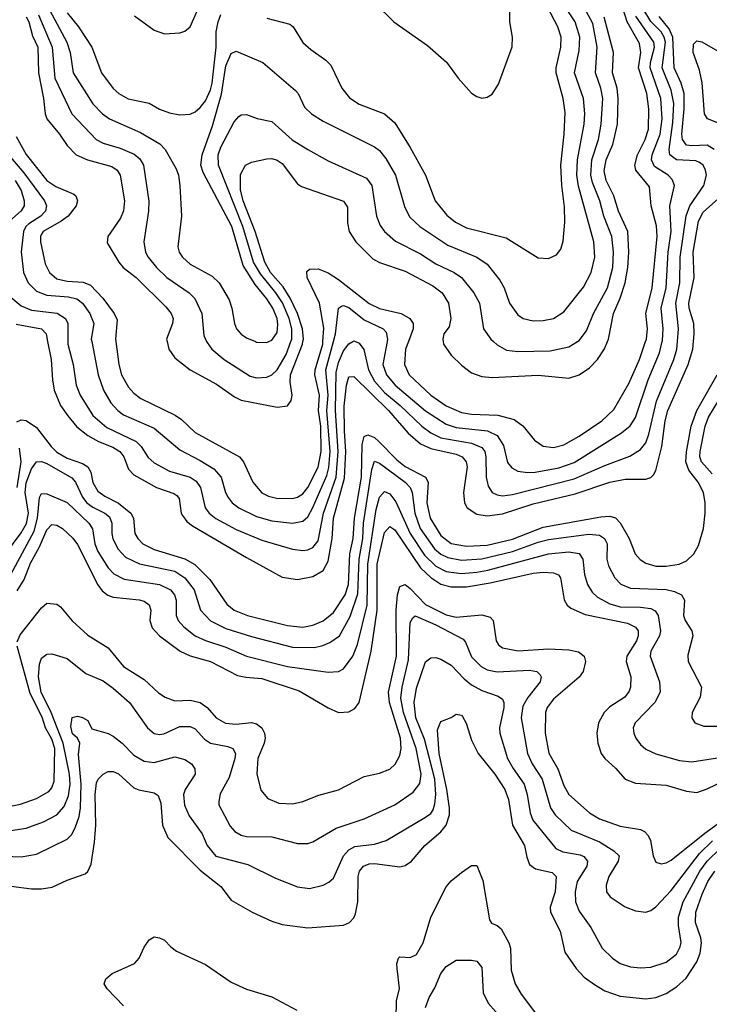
# Model space of a CAD drawing. Header units: inches. Extents: x 1308407 to 1441228, y 959628 to 1036311.
# Tile 405 of 656: x 1375724 to 1378419, y 1017410 to 1021258. Entities that reach past the tile are written whole.
import ezdxf

# ---------------------------------------------------------------- set-up
doc = ezdxf.new("R2010")
doc.units = ezdxf.units.IN
doc.header["$MEASUREMENT"] = 0
doc.layers.add('B3071', color=7, linetype='Continuous')
doc.layers.add('B3072', color=7, linetype='Continuous')

msp = doc.modelspace()

# ---------------------------------------------------------------- linework, layer by layer
at = {"layer": 'B3071', "color": 5}
for points, elevation in [([(1375833.4, 1020000), (1375847.5, 1019930), (1375851.8, 1019850), (1375858.8, 1019810), (1375884, 1019750), (1375912.6, 1019710), (1375947.3, 1019667.3), (1375990, 1019633.2), (1376032.2, 1019610), (1376087.6, 1019587.6), (1376115, 1019570), (1376130.5, 1019550), (1376150, 1019501.7), (1376170, 1019479.1), (1376259.3, 1019430), (1376326.1, 1019406.1), (1376337.9, 1019397.9), (1376346.9, 1019386.9), (1376354.7, 1019330), (1376360, 1019320), (1376377.4, 1019297.4), (1376400, 1019280), (1376610, 1019156.3), (1376750, 1019079.8), (1376810, 1019070.6), (1376870, 1019081.3), (1376910, 1019105.1), (1376930, 1019141.2), (1376944.5, 1019230), (1376950, 1019310), (1376993.7, 1019466.3), (1376998.8, 1019570), (1376992.7, 1019650), (1376992.5, 1019747.5), (1377000.9, 1019830), (1377010, 1019861.7), (1377030, 1019863.6), (1377164.6, 1019730), (1377242.6, 1019642.6), (1377290, 1019600.4), (1377330, 1019582.1), (1377430, 1019559.4), (1377453.1, 1019550), (1377469.1, 1019530), (1377472.5, 1019510), (1377458.8, 1019410), (1377462.6, 1019370), (1377472.8, 1019350), (1377510, 1019325), (1377550, 1019319.2), (1377610, 1019327), (1377730, 1019366.4), (1377895.1, 1019404.9), (1378030, 1019450.4), (1378090, 1019462), (1378170, 1019461.7), (1378190, 1019468.4), (1378200.5, 1019479.5), (1378210, 1019496.5), (1378233.6, 1019590), (1378246, 1019690), (1378256.1, 1019730), (1378336.4, 1019910), (1378354.3, 1019970), (1378357, 1020000)], 3220), ([(1375911.8, 1020000), (1375911.8, 1019990), (1375933.2, 1019910), (1375944.4, 1019830), (1375961.1, 1019790), (1376010, 1019710.8), (1376064.8, 1019664.8), (1376179.5, 1019610), (1376198.7, 1019590), (1376226.8, 1019546.8), (1376250, 1019526.4), (1376310, 1019493.8), (1376389.8, 1019469.8), (1376413.9, 1019453.9), (1376430.1, 1019430), (1376448.5, 1019350), (1376464.1, 1019330), (1376490, 1019308.8), (1376570, 1019265.9), (1376670, 1019223.7), (1376790, 1019188.9), (1376830, 1019183.6), (1376850, 1019186.5), (1376870, 1019195.7), (1376890, 1019221.6), (1376910.8, 1019330), (1376960.9, 1019470), (1376968.4, 1019570), (1376957.9, 1019730), (1376960.4, 1019879.6), (1376970, 1019918.4), (1376990, 1019963.9), (1377010, 1019991.7), (1377025.4, 1020000)], 3240), ([(1376006, 1020000), (1376031, 1019870), (1376052.1, 1019810), (1376080, 1019760), (1376107.6, 1019730), (1376130, 1019714), (1376250, 1019661.8), (1376350, 1019577), (1376430, 1019535.8), (1376482.7, 1019502.7), (1376511.2, 1019470), (1376528.5, 1019410), (1376538.6, 1019390), (1376554.6, 1019370), (1376581, 1019350), (1376650, 1019316), (1376710, 1019299), (1376790, 1019290.6), (1376830, 1019297.7), (1376850, 1019315.6), (1376870, 1019351.3), (1376923.6, 1019476.4), (1376932.7, 1019507.3), (1376937.1, 1019570), (1376924.6, 1019730), (1376929.6, 1019790), (1376920.6, 1019890), (1376949.7, 1020000)], 3260), ([(1376099.8, 1020000), (1376111.9, 1019910), (1376122.2, 1019870), (1376150, 1019821.4), (1376170, 1019798.4), (1376197.2, 1019777.2), (1376332.3, 1019712.3), (1376355.9, 1019695.9), (1376410, 1019644.8), (1376582.6, 1019550), (1376598.8, 1019530), (1376635, 1019450), (1376670, 1019409.5), (1376696, 1019396), (1376727.6, 1019387.6), (1376790, 1019386.2), (1376810, 1019392.2), (1376830, 1019405.4), (1376850, 1019430.1), (1376890.8, 1019509.2), (1376902.1, 1019570), (1376900.8, 1019670), (1376891.8, 1019730), (1376895.2, 1019790), (1376877.8, 1019870), (1376878.8, 1019890), (1376908.5, 1019990), (1376909.1, 1020000)], 3280), ([(1376300, 1020000), (1376307.3, 1019970), (1376330, 1019936.9), (1376390.2, 1019890), (1376493.3, 1019833.3), (1376563.9, 1019783.9), (1376590, 1019771.6), (1376730, 1019743.5), (1376770, 1019749.2), (1376785.5, 1019770), (1376788.5, 1019790), (1376781.1, 1019841.1), (1376782.2, 1019870), (1376829.3, 1019990), (1376831, 1020000)], 3320), ([(1376454.5, 1020000), (1376456.2, 1019996.2), (1376475.2, 1019970), (1376522.6, 1019930), (1376625.2, 1019865.2), (1376650, 1019857.9), (1376690, 1019861.2), (1376710, 1019870.1), (1376730, 1019890.1), (1376765, 1019950), (1376783.2, 1020000)], 3340), ([(1376645.7, 1020000), (1376650, 1019998.3), (1376690, 1019996.3), (1376698.2, 1020000)], 3360), ([(1377036.1, 1020000), (1377050, 1019994.3), (1377068.4, 1019968.4), (1377086.9, 1019890), (1377110, 1019845.3), (1377150, 1019801.6), (1377210.8, 1019750.8), (1377295.2, 1019670), (1377330, 1019643.9), (1377370, 1019623.4), (1377490, 1019602.7), (1377530, 1019586.6), (1377541.5, 1019570), (1377545.9, 1019550), (1377546.8, 1019470), (1377555.2, 1019435.2), (1377570.1, 1019410.1), (1377590, 1019400.6), (1377610, 1019397.8), (1377650, 1019401.9), (1377890, 1019463.6), (1378010, 1019516.2), (1378108.1, 1019551.9), (1378150, 1019578.5), (1378170, 1019604.8), (1378182.3, 1019637.7), (1378212.5, 1019767.5), (1378279.3, 1019930), (1378291.5, 1019970), (1378294, 1020000)], 3240), ([(1377159.9, 1020000), (1377143.2, 1019910), (1377157.2, 1019870), (1377191.8, 1019830), (1377310, 1019729.4), (1377390, 1019677.4), (1377430, 1019664.7), (1377551.4, 1019651.4), (1377590, 1019633.1), (1377614, 1019594), (1377630, 1019528), (1377646.9, 1019506.9), (1377670, 1019494.2), (1377707.9, 1019487.9), (1377738.4, 1019490), (1377830, 1019506.7), (1377890, 1019527.7), (1378076, 1019644), (1378108.7, 1019671.3), (1378130, 1019702.7), (1378179.1, 1019850), (1378223.6, 1019956.4), (1378234.3, 1020000)], 3260), ([(1377243, 1020000), (1377231.8, 1019970), (1377227.3, 1019910), (1377246.5, 1019870), (1377331.2, 1019790), (1377390, 1019748.6), (1377450, 1019723.3), (1377490, 1019715.7), (1377591.9, 1019711.9), (1377655.7, 1019695.7), (1377690.1, 1019670.1), (1377735.1, 1019615.1), (1377770, 1019591.7), (1377810, 1019586.6), (1377850, 1019596.4), (1377910.3, 1019630.3), (1377998, 1019690), (1378045.4, 1019734.6), (1378104.3, 1019835.7), (1378146.1, 1019930), (1378169.8, 1020000)], 3280), ([(1377378.5, 1020000), (1377380.2, 1019990), (1377410, 1019947), (1377450, 1019908.1), (1377490, 1019878.4), (1377530, 1019863.6), (1377570, 1019859.4), (1377750, 1019868.3), (1377870, 1019856.6), (1377910, 1019870.1), (1377950, 1019897), (1377982, 1019930), (1378008.9, 1019971.1), (1378020.6, 1020000)], 3320), ([(1377575.8, 1020000), (1377590, 1019987.3), (1377626.5, 1019966.5), (1377670, 1019960.7), (1377796.3, 1019963.7), (1377870, 1019979), (1377903.1, 1020000)], 3340), ([(1375713.4, 1019686.6), (1375730, 1019694.7), (1375750, 1019691.3), (1375790, 1019664.1), (1375847.3, 1019590), (1375870, 1019567.4), (1375910, 1019543.9), (1375970, 1019523.6), (1375990.5, 1019510.5), (1376001.6, 1019490), (1376010, 1019449.3), (1376030, 1019415.7), (1376056.3, 1019396.3), (1376110, 1019368.7), (1376158.4, 1019330), (1376169.2, 1019310), (1376174.2, 1019250), (1376185.5, 1019230), (1376206, 1019210), (1376250, 1019187.4), (1376370, 1019151), (1376408.9, 1019128.9), (1376467.2, 1019070), (1376533.3, 1018973.3), (1376562.7, 1018950), (1376614.6, 1018930), (1376770, 1018890.5), (1376830, 1018883.7), (1376870, 1018891.8), (1376910, 1018908.7), (1376950, 1018940.6), (1376996, 1019010), (1377009.4, 1019050.6), (1377014.4, 1019170), (1377026.9, 1019230), (1377031.7, 1019310), (1377060, 1019470), (1377062.4, 1019597.6), (1377070, 1019629.4), (1377084.3, 1019635.7), (1377110, 1019624.5), (1377127.5, 1019610), (1377197.7, 1019537.7), (1377230, 1019511.6), (1377309.8, 1019469.8), (1377320.1, 1019450), (1377315.1, 1019370), (1377327.7, 1019310), (1377370, 1019241.5), (1377410, 1019210.8), (1377470, 1019199.8), (1377550, 1019204.4), (1377650, 1019227.5), (1377770, 1019274.8), (1377994.8, 1019314.8), (1378030, 1019317.5), (1378051.5, 1019311.5), (1378070, 1019291.6), (1378105.8, 1019230), (1378128.8, 1019170), (1378148.1, 1019148.1), (1378170, 1019134.1), (1378210, 1019122.9), (1378250, 1019122.1), (1378300.7, 1019130), (1378330, 1019143.2), (1378357.8, 1019170), (1378376.3, 1019203.7), (1378396.3, 1019270), (1378402.9, 1019330), (1378402.6, 1019370), (1378395.5, 1019410), (1378374.8, 1019450), (1378338, 1019498), (1378327.3, 1019530), (1378329.7, 1019569.7), (1378347.2, 1019670), (1378370.2, 1019730), (1378449, 1019870)], 3180), ([(1378430, 1019483.5), (1378387.6, 1019530), (1378381.5, 1019550), (1378382.3, 1019570), (1378402.3, 1019670), (1378414.8, 1019705.2), (1378504.4, 1019850)], 3160), ([(1375714.7, 1019430), (1375730, 1019530), (1375723.1, 1019583.1)], 3180), ([(1375670, 1019172), (1375730, 1019252.3), (1375750.6, 1019289.4), (1375758.7, 1019330), (1375745.6, 1019410), (1375750, 1019447.6), (1375770, 1019502.7), (1375790, 1019529.5), (1375810, 1019531.8), (1375830, 1019523.3), (1375927.6, 1019467.6), (1375942.9, 1019450), (1375970, 1019391.3), (1375987.1, 1019370), (1376010, 1019352.5), (1376056.4, 1019330), (1376074.5, 1019314.5), (1376084.5, 1019290), (1376084.1, 1019250), (1376088.8, 1019228.8), (1376109.2, 1019189.2), (1376138, 1019158), (1376191.8, 1019131.8), (1376330, 1019102.3), (1376370, 1019076.1), (1376406.4, 1019030), (1376430.7, 1018950), (1376469.2, 1018909.2), (1376530, 1018878.8), (1376630, 1018847.2), (1376790, 1018805.9), (1376875.5, 1018804.5), (1376908.4, 1018811.6), (1376936.4, 1018823.6), (1376973.8, 1018850), (1377015, 1018925), (1377045.3, 1019014.7), (1377050, 1019150), (1377064.6, 1019230), (1377067.7, 1019290), (1377099.7, 1019500.3), (1377110, 1019532.1), (1377130, 1019525.4), (1377230.1, 1019450), (1377249.6, 1019430), (1377257.6, 1019410), (1377267.5, 1019330), (1377289.3, 1019270), (1377345.1, 1019190), (1377370, 1019169.1), (1377396.7, 1019156.7), (1377450, 1019145.6), (1377530, 1019151.4), (1377650, 1019179.2), (1377750, 1019216.7), (1377790, 1019227), (1377947.9, 1019247.9), (1377990, 1019243.9), (1378009.4, 1019230), (1378018.9, 1019210), (1378018.7, 1019150), (1378024.2, 1019124.2), (1378050, 1019076.5), (1378072.4, 1019052.4), (1378110, 1019036.8), (1378250.5, 1019030.5), (1378283.1, 1019023.1), (1378310.2, 1019010), (1378322, 1018990), (1378317.1, 1018930), (1378323.8, 1018910), (1378350.2, 1018870), (1378354.7, 1018850), (1378334.3, 1018774.3), (1378336.1, 1018750), (1378387.4, 1018650), (1378383.1, 1018610), (1378351.8, 1018550), (1378350.4, 1018530), (1378361.6, 1018510), (1378396.5, 1018496.5), (1378450, 1018496.9)], 3160), ([(1375690.2, 1019089.8), (1375780.6, 1019259.4), (1375793.4, 1019310), (1375801.6, 1019390), (1375810, 1019406.9), (1375830, 1019405), (1375910, 1019371.2), (1375993.9, 1019290), (1376008.6, 1019268.6), (1376017.5, 1019210), (1376030, 1019179.5), (1376070, 1019115.3), (1376092.2, 1019092.2), (1376132.1, 1019072), (1376270.1, 1019050.1), (1376313.5, 1019030), (1376329.6, 1019010), (1376336.1, 1018990), (1376335, 1018930), (1376343.8, 1018910), (1376365.2, 1018885.2), (1376409.5, 1018849.5), (1376450, 1018831.3), (1376530, 1018805.8), (1376610, 1018770.9), (1376770, 1018730.8), (1376930, 1018708.4), (1376969.3, 1018710.7), (1376990, 1018721.7), (1377025.6, 1018770), (1377043.8, 1018816.2), (1377081.9, 1018970), (1377083.9, 1019130), (1377116.7, 1019343.3), (1377130, 1019391.7), (1377150, 1019413.6), (1377170, 1019405.3), (1377193.3, 1019373.3), (1377250.3, 1019250), (1377305.4, 1019165.4), (1377350, 1019122), (1377390, 1019101.5), (1377450, 1019093.7), (1377510, 1019098.2), (1377553.7, 1019106.3), (1377790.1, 1019170.1), (1377870, 1019177.9), (1377910, 1019171.2), (1377924.6, 1019150), (1377931, 1019090), (1377942.7, 1019050), (1377960.8, 1019020.8), (1377981.6, 1019001.6), (1378030, 1018974.7), (1378070, 1018962.9), (1378150, 1018962.1), (1378190, 1018956.8), (1378207.5, 1018947.5), (1378219, 1018930), (1378228.4, 1018870), (1378224, 1018850), (1378189.6, 1018790), (1378187.5, 1018770), (1378224.2, 1018670), (1378226.5, 1018630), (1378205.3, 1018590), (1378128.3, 1018510), (1378121.2, 1018490), (1378123.2, 1018470), (1378131.3, 1018450), (1378150, 1018425.3), (1378170, 1018407.2), (1378209.5, 1018389.5), (1378302.6, 1018362.6), (1378350, 1018358), (1378450, 1018373.8)], 3140), ([(1375714.2, 1019025.8), (1375741.7, 1019070), (1375766.4, 1019133.6), (1375801.6, 1019198.4), (1375830, 1019263.7), (1375850, 1019284.5), (1375870, 1019282.3), (1375892, 1019270), (1375932, 1019232), (1375950, 1019207.6), (1376029.3, 1019049.3), (1376046.5, 1019026.5), (1376069, 1019009), (1376090, 1019001.5), (1376191.3, 1018991.3), (1376210, 1018985.2), (1376230, 1018971.5), (1376236.4, 1018950), (1376232.7, 1018910), (1376241.6, 1018881.6), (1376270.9, 1018850), (1376351.7, 1018790), (1376390, 1018771.3), (1376470.1, 1018750.1), (1376575.6, 1018695.6), (1376607.9, 1018687.9), (1376670, 1018683.4), (1376815.6, 1018635.6), (1376930, 1018568.4), (1376970, 1018550.2), (1377010, 1018552.8), (1377033.9, 1018566.1), (1377050.8, 1018589.2), (1377096.8, 1018790), (1377121.4, 1018950), (1377121.2, 1019130), (1377150, 1019254.4), (1377170, 1019277.2), (1377190, 1019264.5), (1377290, 1019115.9), (1377330, 1019077.9), (1377370, 1019052.3), (1377410, 1019041.9), (1377470, 1019041.7), (1377562.6, 1019057.4), (1377730, 1019095.3), (1377770, 1019099.1), (1377810, 1019096.4), (1377829, 1019089), (1377836.9, 1019076.9), (1377851, 1018991), (1377863.2, 1018970), (1377877.6, 1018957.6), (1377933.9, 1018933.9), (1378098.9, 1018898.9), (1378130, 1018884), (1378140.1, 1018870), (1378140.7, 1018850), (1378134.1, 1018830), (1378096.9, 1018770), (1378093.7, 1018750), (1378111.5, 1018690), (1378110.6, 1018650), (1378105.8, 1018634.2), (1378088.6, 1018610), (1378030, 1018572.6), (1378007.7, 1018550), (1377986.1, 1018510), (1377979.3, 1018470), (1377983.5, 1018430), (1377996.1, 1018390), (1378010.2, 1018370), (1378052.3, 1018332.3), (1378090.2, 1018290), (1378130, 1018274.4), (1378250, 1018266.7), (1378330, 1018242.4), (1378370, 1018237.9), (1378410, 1018252.5), (1378510, 1018300.8)], 3120), ([(1375713.8, 1018826.2), (1375726, 1018854), (1375810, 1018959), (1375830, 1018978), (1375870, 1018973.2), (1375883.4, 1018963.4), (1375928.9, 1018908.9), (1375990, 1018852.5), (1376070, 1018802.5), (1376130, 1018730.1), (1376210, 1018679.8), (1376267.1, 1018627.1), (1376292.4, 1018610), (1376330, 1018595.5), (1376390, 1018598.7), (1376429.7, 1018589.7), (1376457, 1018570), (1376491.8, 1018530), (1376528.9, 1018508.9), (1376570, 1018505.3), (1376630, 1018511.6), (1376650, 1018506.3), (1376670, 1018490.2), (1376680.4, 1018470), (1376683.1, 1018450), (1376679.4, 1018430), (1376655, 1018370), (1376650.7, 1018310.7), (1376666.3, 1018246.3), (1376694.3, 1018214.3), (1376736.6, 1018196.6), (1376790, 1018193.4), (1376830, 1018202), (1376892.6, 1018227.4), (1376970, 1018248.8), (1377070, 1018300.5), (1377130, 1018312.9), (1377170, 1018329.4), (1377191.7, 1018348.3), (1377210, 1018382), (1377215, 1018410), (1377212.1, 1018450), (1377168.9, 1018590), (1377165.6, 1018630), (1377196.5, 1018770), (1377195.3, 1018950), (1377200.9, 1019010), (1377210, 1019042.3), (1377230, 1019050.1), (1377250, 1019035.6), (1377310, 1018973), (1377390, 1018932.6), (1377430, 1018922.5), (1377530, 1018932), (1377563, 1018923), (1377574.7, 1018910), (1377585.7, 1018830), (1377594.4, 1018814.4), (1377610, 1018802.7), (1377671.4, 1018791.4), (1377790, 1018799), (1377870, 1018795.8), (1377907.6, 1018787.6), (1377930, 1018770.2), (1377934.6, 1018750), (1377925.5, 1018710), (1377910, 1018688.6), (1377810, 1018601.9), (1377785.7, 1018570), (1377778, 1018550), (1377776.7, 1018470), (1377791.4, 1018391.4), (1377827.2, 1018330), (1377850, 1018265.5), (1377870, 1018229.4), (1377950, 1018158.4), (1377990, 1018135.2), (1378070, 1018106.5), (1378150, 1018093.2), (1378165.6, 1018085.6), (1378179.5, 1018070), (1378188.4, 1018050), (1378199, 1017990), (1378210, 1017966), (1378230, 1017959.3), (1378250, 1017963), (1378270, 1017973.4), (1378401, 1018079), (1378510, 1018158.8)], 3080), ([(1375655.9, 1018084.1), (1375750, 1018098.3), (1375817.1, 1018122.9), (1375870, 1018150.7), (1375897.5, 1018182.5), (1375914.9, 1018225.1), (1375921.4, 1018270), (1375918.6, 1018310), (1375893.5, 1018430), (1375846.9, 1018550), (1375808.8, 1018630), (1375797.2, 1018690), (1375801.2, 1018738.8), (1375810, 1018763.1), (1375830, 1018778.2), (1375850, 1018779.7), (1375910, 1018761.1), (1375983.3, 1018703.3), (1376050, 1018674.4), (1376090, 1018646), (1376153.9, 1018590), (1376223.2, 1018490), (1376250, 1018468.7), (1376270, 1018464.5), (1376287.4, 1018467.4), (1376350, 1018495.7), (1376390, 1018496.3), (1376410, 1018486.8), (1376445.9, 1018445.9), (1376470, 1018430.5), (1376537.7, 1018417.7), (1376556.9, 1018410), (1376567.4, 1018390), (1376564.6, 1018370), (1376543.1, 1018296.9), (1376507.6, 1018232.4), (1376502.1, 1018202.1), (1376502.7, 1018190), (1376546.7, 1018106.7), (1376564.7, 1018084.7), (1376590, 1018070.9), (1376610, 1018066.1), (1376710, 1018064.1), (1376810, 1018038.4), (1376850, 1018038.9), (1376870, 1018045.6), (1376961.1, 1018098.9), (1377070, 1018134.8), (1377190, 1018189.5), (1377261.3, 1018238.7), (1377287.5, 1018272.5), (1377293.1, 1018310), (1377273.7, 1018410), (1377223.2, 1018550), (1377213.6, 1018606.4), (1377219, 1018650), (1377243.5, 1018756.5), (1377250, 1018902.4), (1377259.9, 1018920.1), (1377270, 1018927.9), (1377350, 1018893.2), (1377456.4, 1018836.4), (1377465.8, 1018825.8), (1377490, 1018768.1), (1377527, 1018730), (1377550, 1018717.1), (1377590, 1018708.9), (1377716.1, 1018716.1), (1377744.4, 1018710), (1377757.7, 1018697.7), (1377762.2, 1018690), (1377758, 1018670), (1377710, 1018609.2), (1377690, 1018574.6), (1377684.1, 1018530), (1377708.4, 1018390), (1377726.2, 1018350), (1377765.9, 1018290), (1377797.7, 1018177.7), (1377815.8, 1018150), (1377879.3, 1018090), (1377990, 1018044.8), (1378045.2, 1018010), (1378065.8, 1017990), (1378062.8, 1017970), (1378026.5, 1017910), (1378015.2, 1017875.2), (1378017.5, 1017850), (1378031.3, 1017830), (1378090, 1017791), (1378130, 1017775.2), (1378170, 1017770.2), (1378190, 1017776.2), (1378210, 1017791.1), (1378270, 1017854.7), (1378380.1, 1017999.9), (1378431.3, 1018048.7)], 3060), ([(1375650, 1018177.1), (1375727.5, 1018192.5), (1375790, 1018213.8), (1375837.8, 1018242.2), (1375850, 1018255.8), (1375858.4, 1018281.6), (1375861.1, 1018410), (1375850, 1018446.7), (1375825.1, 1018490), (1375811.7, 1018531.7), (1375765.2, 1018625.2), (1375714.8, 1018810)], 3080), ([(1375567.6, 1017992.4), (1375730, 1017986.4), (1375790, 1017996.6), (1375910, 1018054.8), (1375927.2, 1018072.8), (1375940.9, 1018099.1), (1375956.1, 1018143.9), (1375961.6, 1018178.4), (1375964.3, 1018270), (1375953.9, 1018386.1), (1375959.2, 1018430), (1375949.5, 1018449.5), (1375930, 1018467.5), (1375923.7, 1018496.3), (1375929, 1018531), (1375950, 1018535.6), (1375970, 1018531.4), (1375990, 1018518.7), (1376006.2, 1018486.2), (1376070, 1018468.7), (1376090, 1018457.7), (1376124.8, 1018430), (1376170, 1018384.1), (1376210, 1018359.6), (1376250, 1018354.5), (1376330, 1018377.4), (1376370, 1018366.4), (1376395.7, 1018350), (1376408.9, 1018330), (1376410.1, 1018310), (1376371, 1018250), (1376364.9, 1018230), (1376367.9, 1018187.9), (1376386.2, 1018146.2), (1376436.6, 1018076.6), (1376457, 1018030), (1376490, 1017988.3), (1376616.2, 1017956.2), (1376723.2, 1017903.2), (1376810, 1017868.5), (1376856.9, 1017863.1), (1376910, 1017875.2), (1376932.6, 1017887.4), (1376950, 1017903.6), (1376989.4, 1017990), (1377010, 1018013.8), (1377033.9, 1018026.1), (1377110, 1018036), (1377155.6, 1018050), (1377310, 1018141.3), (1377330, 1018156.3), (1377339.1, 1018170), (1377346.5, 1018193.5), (1377349.9, 1018230.1), (1377346.3, 1018290), (1377306.1, 1018446.1), (1377272.5, 1018530), (1377265.1, 1018590), (1377274.9, 1018645.1), (1377310, 1018748.1), (1377330, 1018763.8), (1377350, 1018765), (1377370, 1018758.8), (1377410, 1018736), (1377461.4, 1018681.4), (1377490, 1018658.7), (1377530, 1018636.5), (1377594.2, 1018614.2), (1377610, 1018603.1), (1377615.4, 1018590), (1377615.7, 1018570), (1377598.5, 1018490), (1377600.3, 1018470), (1377630.5, 1018370), (1377651.7, 1018331.7), (1377695.2, 1018270), (1377707, 1018230), (1377718.4, 1018158.4), (1377728.7, 1018130), (1377818.7, 1018018.7), (1377846.5, 1018006.5), (1377914.4, 1017994.4), (1377927.9, 1017987.9), (1377942, 1017970), (1377939.5, 1017950), (1377902, 1017890), (1377894.4, 1017850), (1377895.5, 1017810), (1377910, 1017773.6), (1377955.4, 1017710), (1378000.2, 1017630), (1378040.3, 1017590), (1378070.3, 1017570), (1378110, 1017556.1), (1378150, 1017551.9), (1378190, 1017554.7), (1378250, 1017574.5), (1378290, 1017606.3), (1378304.9, 1017635.1), (1378308.7, 1017651.3), (1378297.6, 1017717.6), (1378297.6, 1017750), (1378316.8, 1017810), (1378381.5, 1017930), (1378410.2, 1017970), (1378461.5, 1018018.5)], 3040), ([(1375610, 1017881.5), (1375770, 1017860.9), (1375810, 1017860.9), (1375851.7, 1017868.3), (1375910, 1017895.2), (1375979.9, 1017920.1), (1375990.5, 1017929.5), (1376002.9, 1017957.1), (1376016.7, 1018043.3), (1376021.2, 1018110), (1376019.1, 1018230), (1376025, 1018275), (1376030.5, 1018289.5), (1376050, 1018309.1), (1376070, 1018319.7), (1376090, 1018319.8), (1376110, 1018310.1), (1376170, 1018256.3), (1376190, 1018247.8), (1376250, 1018236.9), (1376265.7, 1018225.7), (1376275.9, 1018195.9), (1376282, 1018110), (1376302.4, 1018062.4), (1376430, 1017934.1), (1376510, 1017870.2), (1376550, 1017816.9), (1376632.2, 1017770), (1376710, 1017735.2), (1376750, 1017722.5), (1376850, 1017708.8), (1376990, 1017719.3), (1377013.3, 1017730), (1377030, 1017747.8), (1377036.6, 1017763.4), (1377045.5, 1017810), (1377047.1, 1017910), (1377051.7, 1017930), (1377067, 1017950), (1377090, 1017958.9), (1377110, 1017960.8), (1377210, 1017947.4), (1377230, 1017953), (1377254.6, 1017970), (1377307.2, 1018030), (1377370, 1018083.4), (1377390.6, 1018110), (1377403.3, 1018150), (1377403.2, 1018176.8), (1377392.5, 1018250), (1377362.6, 1018390), (1377356.8, 1018483.2), (1377370, 1018514.9), (1377410, 1018530.3), (1377430, 1018543.6), (1377450, 1018539.5), (1377454.5, 1018534.5), (1377468.1, 1018508.1), (1377490, 1018442.6), (1377515.7, 1018390), (1377580.1, 1018310), (1377619.7, 1018250), (1377633.8, 1018210), (1377650.1, 1018110), (1377696.6, 1018030), (1377705, 1017985), (1377716.3, 1017956.3), (1377738.9, 1017938.9), (1377805.2, 1017925.2), (1377820.8, 1017910), (1377816.3, 1017850), (1377796.6, 1017790), (1377797.5, 1017770), (1377836.2, 1017696.2), (1377854.1, 1017614.1), (1377898.6, 1017550), (1377930, 1017515.8), (1377970, 1017486.8), (1378010, 1017463), (1378070, 1017442), (1378170, 1017430.8), (1378210, 1017436.3), (1378250, 1017452.8), (1378290, 1017478.9), (1378327.7, 1017512.3), (1378370, 1017575.4), (1378382.7, 1017610), (1378388.6, 1017650), (1378385.9, 1017670), (1378364.3, 1017730), (1378365.8, 1017770), (1378390, 1017840.9), (1378412.9, 1017890), (1378439.9, 1017930)], 3020), ([(1377194, 1017286), (1377196.5, 1017423.5), (1377208.6, 1017471.4), (1377198.4, 1017550), (1377198.3, 1017570), (1377204.8, 1017590), (1377210, 1017595.5), (1377250, 1017592.6), (1377275.1, 1017604.9), (1377300.6, 1017650), (1377330.9, 1017750), (1377390, 1017869.1), (1377410, 1017892.2), (1377450, 1017924.9), (1377490, 1017952.2), (1377510, 1017952.7), (1377534.3, 1017894.3), (1377560, 1017740), (1377567.1, 1017727.1), (1377590, 1017718), (1377605.4, 1017705.4), (1377635, 1017650), (1377641.8, 1017630), (1377643.9, 1017543.9), (1377660.1, 1017490), (1377683.7, 1017450), (1377744, 1017370)], 2980), ([(1376130, 1017403.7), (1376066, 1017470), (1376054.5, 1017490), (1376061.2, 1017510), (1376085.2, 1017530), (1376173.3, 1017570), (1376191.1, 1017590), (1376210, 1017633.4), (1376230, 1017662.4), (1376250, 1017673.7), (1376270, 1017670.3), (1376290, 1017660.3), (1376314.3, 1017634.3), (1376337.5, 1017617.5), (1376450, 1017566), (1376550, 1017497), (1376610, 1017468.6), (1376710, 1017438.6), (1376807.5, 1017387.5)], 2980), ([(1377310, 1017397.3), (1377324, 1017436), (1377345.9, 1017474.1), (1377370, 1017530.4), (1377390, 1017558.4), (1377430, 1017583), (1377490, 1017582.4), (1377510, 1017578.4), (1377530, 1017554), (1377535.1, 1017455.1), (1377554.4, 1017414.4), (1377704.8, 1017244.8)], 2960)]:
    msp.add_lwpolyline(points, dxfattribs=dict(at, elevation=elevation))
at = {"layer": 'B3072', "color": 5}
for points, elevation in [([(1377110, 1021324.2), (1377186.3, 1021250), (1377317.6, 1021157.6), (1377392.4, 1021092.4), (1377437.6, 1021030), (1377490, 1020970.7), (1377510, 1020957.3), (1377530, 1020950.8), (1377550, 1020954.8), (1377570, 1020966.8), (1377594.6, 1021005.4), (1377648.5, 1021151.5), (1377649.9, 1021190), (1377639.6, 1021250), (1377640.6, 1021370)], 3420), ([(1378169.8, 1020000), (1378173.2, 1020010), (1378177.2, 1020050), (1378170.5, 1020110), (1378195.7, 1020210), (1378214.9, 1020410), (1378212.3, 1020452.3), (1378191.3, 1020530), (1378184.9, 1020604.9), (1378132.1, 1020670), (1378127.5, 1020690), (1378137.7, 1020730), (1378167.9, 1020790), (1378181.2, 1020830), (1378182.8, 1020910), (1378174.2, 1020970), (1378142.2, 1021070), (1378151, 1021130), (1378145.3, 1021165.3), (1378098.2, 1021250), (1378053.6, 1021390)], 3280), ([(1375822.2, 1021330), (1375908.7, 1021170), (1375921.2, 1021130), (1375932.6, 1021050), (1376009.5, 1020929.5), (1376048.1, 1020890), (1376075, 1020870), (1376196.8, 1020816.8), (1376272.2, 1020772.2), (1376292.4, 1020750), (1376335, 1020675), (1376344.5, 1020650), (1376350.2, 1020610.2), (1376356.8, 1020490), (1376342, 1020370), (1376347.9, 1020350), (1376360.6, 1020330), (1376390, 1020302.6), (1376475.9, 1020255.9), (1376503.5, 1020230), (1376542.7, 1020162.7), (1376553.7, 1020130), (1376563, 1020070), (1376571.9, 1020050), (1376589.2, 1020029.2), (1376610, 1020014.2), (1376645.7, 1020000)], 3360), ([(1376172.8, 1021272.8), (1376250, 1021216.6), (1376290, 1021203.2), (1376350, 1021206.7), (1376370, 1021212.8), (1376390, 1021230.2), (1376438.6, 1021341.4)], 3420), ([(1376698.2, 1020000), (1376710, 1020005.4), (1376730, 1020035.3), (1376733.1, 1020066.9), (1376729.9, 1020090), (1376712.8, 1020130), (1376690, 1020166.6), (1376643.6, 1020223.6), (1376596.8, 1020296.8), (1376552.7, 1020450), (1376440.7, 1020660.7), (1376432, 1020690), (1376437.5, 1020730), (1376477.3, 1020842.7), (1376512.5, 1020967.5), (1376530, 1021077.6), (1376550, 1021125.8), (1376570, 1021134.7), (1376674, 1021090), (1376801.8, 1020981.8), (1376811.9, 1020970), (1376836.6, 1020916.6), (1376864, 1020890), (1376910, 1020861.2), (1377110, 1020761.4), (1377130, 1020746.4), (1377155.3, 1020715.3), (1377192.4, 1020650), (1377228.1, 1020528.1), (1377247.1, 1020487.1), (1377287.6, 1020450), (1377396.6, 1020376.6), (1377510.1, 1020330.1), (1377550, 1020302), (1377600, 1020240), (1377616.6, 1020210), (1377637.8, 1020150), (1377670, 1020104.7), (1377690.8, 1020090.8), (1377730, 1020081.7), (1377770, 1020082.2), (1377809.4, 1020090), (1377850, 1020116.2), (1377927.6, 1020212.4), (1377957.1, 1020270), (1377970.7, 1020329.3), (1377967.6, 1020390), (1377907.5, 1020607.4), (1377901.4, 1020650), (1377903.2, 1020710), (1377929.2, 1020850), (1377932.7, 1020890), (1377927.6, 1020950), (1377892, 1021050), (1377910, 1021138), (1377912.7, 1021190), (1377893.9, 1021250), (1377837.1, 1021337.1)], 3360), ([(1375910, 1021285), (1375953.7, 1021230), (1376005.9, 1021150), (1376044.5, 1021050), (1376089.3, 1020989.3), (1376111.2, 1020970), (1376148.4, 1020948.4), (1376230, 1020931.4), (1376270, 1020908.7), (1376310, 1020894.3), (1376350, 1020886.5), (1376390, 1020889.2), (1376410, 1020898), (1376430, 1020914.8), (1376450, 1020940.5), (1376470, 1020983.5), (1376476.3, 1021010), (1376491.3, 1021150), (1376491.9, 1021210), (1376499.3, 1021250), (1376510, 1021278.1)], 3380), ([(1376690, 1021264.2), (1376780, 1021240), (1376793.2, 1021230), (1376830, 1021169.2), (1376861.2, 1021141.2), (1376919.9, 1021099.9), (1376939.6, 1021079.6), (1376982.3, 1020990), (1377012.9, 1020952.9), (1377050, 1020927.9), (1377150, 1020889.4), (1377190, 1020855), (1377250, 1020758), (1377309.1, 1020650), (1377347.7, 1020550), (1377393.7, 1020493.7), (1377427, 1020467), (1377470, 1020444.1), (1377625.5, 1020405.5), (1377750, 1020327.2), (1377790, 1020325.3), (1377821, 1020339), (1377838.8, 1020361.2), (1377847.9, 1020392.1), (1377853.6, 1020466.4), (1377852.8, 1020527.2), (1377841.9, 1020610), (1377838, 1020690), (1377851.4, 1020810), (1377855.5, 1020895.5), (1377848.2, 1020950), (1377819.8, 1021050), (1377820.1, 1021070), (1377838.5, 1021150), (1377839.2, 1021190), (1377827, 1021230), (1377786.7, 1021306.7)], 3380), ([(1377903.1, 1020000), (1377910, 1020004.3), (1377938.4, 1020041.6), (1377966.7, 1020110), (1378021.2, 1020210), (1378041.1, 1020290), (1378044, 1020350), (1378038.1, 1020410), (1378006.7, 1020490), (1377990.8, 1020550), (1377961.9, 1020621.9), (1377955.6, 1020650), (1377959.8, 1020710), (1377985.7, 1020790), (1377996.4, 1020850), (1378002.1, 1020950), (1377994.2, 1020990), (1377973.6, 1021050), (1377980.4, 1021150), (1377963.4, 1021243.4), (1377930, 1021305.2)], 3340), ([(1378294, 1020000), (1378298.2, 1020050), (1378287.6, 1020150), (1378302.9, 1020230), (1378304.6, 1020330), (1378328.2, 1020491.8), (1378342.1, 1020530), (1378397.4, 1020610), (1378407.2, 1020650), (1378403.8, 1020670), (1378394, 1020690), (1378380.3, 1020700.3), (1378365.8, 1020705.8), (1378290.8, 1020710.8), (1378264.6, 1020730), (1378261.4, 1020750), (1378275.8, 1020855.8), (1378279.8, 1020930), (1378270, 1020982.9), (1378234.1, 1021070), (1378247.4, 1021170), (1378242.3, 1021190), (1378230.2, 1021210), (1378190, 1021250.8), (1378160.3, 1021300.3)], 3240), ([(1375749.5, 1021269.5), (1375759.4, 1021250), (1375774.5, 1021194.5), (1375795.6, 1021150), (1375798.1, 1021050), (1375817.7, 1020950), (1375823.5, 1020890), (1375830.6, 1020870), (1375880.1, 1020810), (1375910, 1020765.7), (1375944.4, 1020730), (1375989, 1020710), (1376084.5, 1020684.5), (1376104.8, 1020670), (1376116.6, 1020650), (1376133.4, 1020550), (1376129.7, 1020510.3), (1376117.8, 1020482.2), (1376068, 1020410), (1376065.4, 1020385.4), (1376111.3, 1020310), (1376128.9, 1020290), (1376179.6, 1020250), (1376295.8, 1020135.8), (1376315.9, 1020110), (1376323.3, 1020090), (1376321.7, 1020070), (1376297.6, 1020010), (1376300, 1020000)], 3320), ([(1375797.2, 1021277.2), (1375851, 1021150), (1375861.5, 1021030), (1375928.4, 1020890), (1376023.2, 1020790), (1376050, 1020775.6), (1376116.3, 1020756.3), (1376171.9, 1020731.9), (1376194.2, 1020714.2), (1376208.1, 1020690), (1376228.6, 1020548.6), (1376227.2, 1020510), (1376208.8, 1020390), (1376215.8, 1020350), (1376226.3, 1020330), (1376258.4, 1020290), (1376298.8, 1020250), (1376386.2, 1020190), (1376408.2, 1020168.2), (1376435.8, 1020110), (1376444.2, 1020024.2), (1376454.5, 1020000)], 3340), ([(1378020.6, 1020000), (1378024.7, 1020010), (1378044.3, 1020110), (1378070.6, 1020170), (1378089.6, 1020230), (1378100.1, 1020290), (1378103.6, 1020350), (1378099.6, 1020430), (1378063.7, 1020510), (1378046.1, 1020570), (1378015.2, 1020630), (1378007.4, 1020667.4), (1378016, 1020710), (1378042, 1020770), (1378059.5, 1020850), (1378063.1, 1020950), (1378058.2, 1020990), (1378039.9, 1021050), (1378043.7, 1021130), (1378007.3, 1021267.3)], 3320), ([(1378234.3, 1020000), (1378235.4, 1020004.6), (1378238.9, 1020050), (1378230.2, 1020130), (1378249.7, 1020210), (1378257.6, 1020350), (1378269.9, 1020430), (1378264.3, 1020530), (1378282.7, 1020610), (1378273.9, 1020633.9), (1378257.9, 1020650), (1378204.4, 1020684.4), (1378192.1, 1020710), (1378195.5, 1020730), (1378227.1, 1020810), (1378234, 1020870), (1378229, 1020950), (1378187.7, 1021070), (1378188.2, 1021090), (1378203.9, 1021150), (1378201.3, 1021170), (1378131.5, 1021271.5)], 3260), ([(1378438, 1020750), (1378410, 1020768.1), (1378350, 1020764.9), (1378330, 1020768.2), (1378313.8, 1020790), (1378310.9, 1020810.9), (1378320.8, 1020910), (1378319.9, 1020970), (1378308.7, 1021010), (1378281.7, 1021070), (1378275.7, 1021190), (1378261.7, 1021221.7), (1378222.1, 1021270)], 3220), ([(1378468, 1020848), (1378411, 1020871), (1378400, 1020890), (1378391.2, 1021011.2), (1378380.1, 1021060.1), (1378355.7, 1021130), (1378357.2, 1021162.8), (1378370, 1021175.7), (1378389.2, 1021170.8), (1378450, 1021135.9)], 3180), ([(1376783.2, 1020000), (1376786.9, 1020010), (1376787, 1020050), (1376777.5, 1020090), (1376750.9, 1020150.9), (1376725.5, 1020190), (1376664.7, 1020264.7), (1376637.5, 1020310), (1376596, 1020450), (1376500.5, 1020690), (1376500.1, 1020730), (1376510, 1020760.1), (1376561.8, 1020858.2), (1376579.8, 1020880.2), (1376590, 1020886.7), (1376610, 1020887.1), (1376652.2, 1020872.2), (1376710, 1020859.8), (1376789, 1020789), (1376850, 1020750.9), (1376930, 1020705.9), (1377079.1, 1020639.1), (1377100.7, 1020610), (1377118.4, 1020490), (1377133.1, 1020453.1), (1377149.4, 1020430), (1377192.7, 1020392.7), (1377290, 1020342.3), (1377350, 1020303.9), (1377422, 1020270), (1377450.1, 1020250), (1377498.6, 1020190), (1377520.4, 1020150), (1377536.9, 1020050), (1377564.7, 1020010), (1377575.8, 1020000)], 3340), ([(1375710, 1020800.9), (1375750, 1020730.6), (1375830, 1020630.1), (1375865.6, 1020605.6), (1375935.7, 1020575.7), (1375943, 1020570), (1375950.1, 1020550), (1375944.6, 1020530), (1375913.1, 1020490), (1375886.6, 1020470), (1375816.2, 1020430), (1375810, 1020420.3), (1375805, 1020410), (1375806.1, 1020390), (1375823.7, 1020303.7), (1375840.4, 1020270), (1375870, 1020244.7), (1375910, 1020235.5), (1375972.2, 1020232.2), (1376000.7, 1020220.7), (1376049.6, 1020170), (1376094, 1020110), (1376104.8, 1020084.8), (1376098.5, 1020010), (1376099.8, 1020000)], 3280), ([(1375680.8, 1020730), (1375740.1, 1020660.1), (1375821.5, 1020550), (1375828.7, 1020530), (1375824.5, 1020510), (1375817.8, 1020502.2), (1375806.3, 1020490), (1375759.4, 1020460.6), (1375748.3, 1020450), (1375738.8, 1020430), (1375730.5, 1020350.5), (1375739.4, 1020270), (1375757.1, 1020230), (1375790, 1020197.4), (1375830, 1020181.4), (1375915.2, 1020175.2), (1375947.5, 1020167.5), (1375969.8, 1020149.8), (1375998.4, 1020110), (1376013.9, 1020070), (1376004.1, 1020010), (1376006, 1020000)], 3260), ([(1376831, 1020000), (1376832.8, 1020010), (1376829.5, 1020050), (1376809.9, 1020110.1), (1376781.6, 1020170), (1376753.3, 1020213.3), (1376704.8, 1020270), (1376682, 1020310), (1376644.3, 1020430), (1376597.6, 1020550), (1376587.2, 1020592.8), (1376586.9, 1020653.1), (1376606, 1020690), (1376630, 1020701.2), (1376690, 1020714), (1376710, 1020715.2), (1376730, 1020709.4), (1376750, 1020695.9), (1376810, 1020615.9), (1376825.8, 1020605.8), (1376990, 1020548.2), (1377005.3, 1020525.3), (1377004.6, 1020464.6), (1377011.3, 1020430), (1377037, 1020390), (1377103.6, 1020323.6), (1377130, 1020309), (1377230, 1020274.7), (1377337.8, 1020217.8), (1377375.1, 1020190), (1377399.1, 1020150), (1377408.3, 1020090), (1377402, 1020058), (1377381.9, 1020030), (1377376.8, 1020010), (1377378.5, 1020000)], 3320), ([(1375706.6, 1020630), (1375729.8, 1020590), (1375742.4, 1020550), (1375742, 1020530), (1375729.5, 1020510.5), (1375685.1, 1020470)], 3240), ([(1378357, 1020000), (1378359.8, 1020030), (1378357.8, 1020070), (1378339.8, 1020130), (1378338.1, 1020150), (1378359.5, 1020250), (1378355, 1020350), (1378376.5, 1020470), (1378394.7, 1020505.3), (1378465.8, 1020570)], 3220), ([(1376909.1, 1020000), (1376912.3, 1020052.3), (1376895.2, 1020150), (1376846.8, 1020250), (1376846.5, 1020273.5), (1376856.4, 1020283.6), (1376890, 1020284.7), (1376930, 1020268.9), (1376970, 1020243.1), (1377090, 1020148.9), (1377130, 1020129.7), (1377214.7, 1020110), (1377248, 1020090), (1377260.9, 1020070), (1377261.6, 1020050), (1377243, 1020000)], 3280), ([(1375690, 1020173), (1375730, 1020139.2), (1375770, 1020122.7), (1375870.9, 1020110.9), (1375902.6, 1020090), (1375911.8, 1020070), (1375911.8, 1020000)], 3240), ([(1376949.7, 1020000), (1376957.6, 1020030), (1376969.5, 1020130), (1376981.4, 1020138.6), (1376990, 1020141.2), (1377010, 1020132.6), (1377070, 1020085.4), (1377144.1, 1020050), (1377156.4, 1020036.4), (1377161.8, 1020010), (1377159.9, 1020000)], 3260), ([(1375710, 1020068.6), (1375809.2, 1020050), (1375827.3, 1020030), (1375833.4, 1020000)], 3220), ([(1377025.4, 1020000), (1377030, 1020002.5), (1377036.1, 1020000)], 3240)]:
    msp.add_lwpolyline(points, dxfattribs=dict(at, elevation=elevation))

doc.saveas('drawing.dxf')
